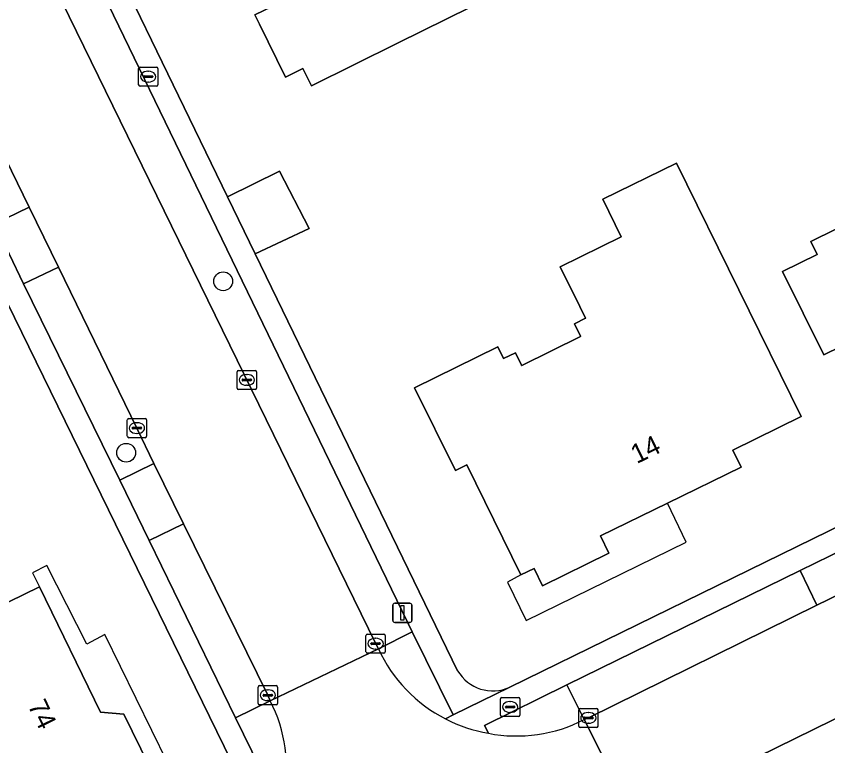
# Model space of a CAD drawing. Extents: x 160455 to 162082, y 388339 to 389736.
# Drawn here: x 160656.03 to 160698.26, y 389312.09 to 389350.07 of the extents above; entities that cross this region are included whole.
import ezdxf

# ---------------------------------------------------------------- set-up
doc = ezdxf.new("R2010")
doc.units = 0
for name, color, linetype in [('IMGEO_Boom', 7, 'Continuous'), ('IMGEO_Brandkraan', 7, 'Continuous'), ('IMGEO_Erf', 7, 'Continuous'), ('IMGEO_Groenvoorziening', 7, 'Continuous'), ('IMGEO_Kolk', 7, 'Continuous'), ('IMGEO_Lichtmast', 7, 'Continuous'), ('IMGEO_Pand', 7, 'Continuous'), ('IMGEO_Pand_nummerreeks', 7, 'Continuous'), ('IMGEO_Pand_overbouw', 7, 'Continuous'), ('IMGEO_Parkeervlak_open', 7, 'Continuous'), ('IMGEO_Rijbaan_lokaal_gesloten', 7, 'Continuous'), ('IMGEO_Voetpad_open', 7, 'Continuous')]:
    doc.layers.add(name, color=color, linetype=linetype)

msp = doc.modelspace()

# ---------------------------------------------------------------- linework, layer by layer
at = {"layer": 'IMGEO_Boom'}
for centre in [(160666.802, 389336.27), (160661.752, 389327.345)]:
    msp.add_circle(centre, 0.489, dxfattribs=at)
at = {"layer": 'IMGEO_Brandkraan'}
for p, q in [((160662.399, 389346.499), (160662.399, 389347.351)), ((160662.474, 389347.425), (160663.326, 389347.425)), ((160662.887, 389347.205), (160662.912, 389347.205)), ((160663.4, 389347.351), (160663.4, 389346.499)), ((160662.658, 389346.919), (160662.658, 389346.931)), ((160663.096, 389346.882), (160662.698, 389346.882)), ((160662.701, 389346.968), (160663.099, 389346.968)), ((160662.91, 389346.645), (160662.885, 389346.645)), ((160663.142, 389346.931), (160663.142, 389346.919)), ((160663.326, 389346.425), (160662.474, 389346.425)), ((160681.232, 389313.682), (160681.232, 389314.534)), ((160681.307, 389314.608), (160682.159, 389314.608)), ((160682.233, 389314.534), (160682.233, 389313.682)), ((160681.491, 389314.102), (160681.491, 389314.114)), ((160681.534, 389314.151), (160681.932, 389314.151)), ((160681.72, 389314.388), (160681.745, 389314.388)), ((160681.975, 389314.114), (160681.975, 389314.102)), ((160681.929, 389314.065), (160681.531, 389314.065)), ((160681.743, 389313.828), (160681.718, 389313.828)), ((160682.159, 389313.608), (160681.307, 389313.608))]:
    msp.add_line(p, q, dxfattribs=at)
for points in [[(160662.399, 389346.499), (160662.399, 389347.351)], [(160662.474, 389347.425), (160663.326, 389347.425)], [(160663.4, 389347.351), (160663.4, 389346.499)], [(160663.326, 389346.425), (160662.474, 389346.425)], [(160681.232, 389313.682), (160681.232, 389314.534)], [(160681.307, 389314.608), (160682.159, 389314.608)], [(160682.233, 389314.534), (160682.233, 389313.682)], [(160682.159, 389313.608), (160681.307, 389313.608)]]:
    msp.add_lwpolyline(points, dxfattribs=at)
for centre, radius, start, end in [((160662.476, 389347.349), 0.0765, 91.552, 178.448), ((160662.476, 389347.349), 0.0765, 91.552, 178.448), ((160663.324, 389347.349), 0.0765, 1.552, 88.448), ((160663.324, 389347.349), 0.0765, 1.552, 88.448), ((160662.698, 389346.928), 0.0403, 85.8775, 175.7526), ((160662.695, 389346.918), 0.0366, 178.938, 274.7102), ((160663.099, 389346.925), 0.043, 264.8664, 352.4533), ((160663.103, 389346.93), 0.0386, 1.7309, 96.639), ((160662.476, 389346.501), 0.0765, 181.552, 268.448), ((160662.476, 389346.501), 0.0765, 181.552, 268.448), ((160663.324, 389346.501), 0.0765, 271.552, 358.448), ((160663.324, 389346.501), 0.0765, 271.552, 358.448), ((160681.309, 389314.532), 0.0765, 91.552, 178.448), ((160681.309, 389314.532), 0.0765, 91.552, 178.448), ((160682.157, 389314.532), 0.0765, 1.552, 88.448), ((160682.157, 389314.532), 0.0765, 1.552, 88.448), ((160681.531, 389314.111), 0.0403, 85.8775, 175.7526), ((160681.528, 389314.101), 0.0366, 178.938, 274.7102), ((160681.932, 389314.108), 0.043, 264.8664, 352.4533), ((160681.936, 389314.113), 0.0386, 1.7309, 96.639), ((160681.309, 389313.684), 0.0765, 181.552, 268.448), ((160681.309, 389313.684), 0.0765, 181.552, 268.448), ((160682.157, 389313.684), 0.0765, 271.552, 358.448), ((160682.157, 389313.684), 0.0765, 271.552, 358.448)]:
    msp.add_arc(centre, radius, start, end, dxfattribs=at)
for centre, major_axis, ratio, start_param, end_param in [((160662.886, 389346.925), (-0.387, 0.002), 0.722429, 4.712389, 7.853982), ((160662.911, 389346.925), (-0.39, 0.002), 0.717154, 1.570796, 4.712389), ((160681.719, 389314.108), (-0.387, 0.002), 0.722429, 4.712389, 7.853982), ((160681.744, 389314.108), (-0.39, 0.002), 0.717154, 1.570796, 4.712389)]:
    msp.add_ellipse(centre, major_axis=major_axis, ratio=ratio, start_param=start_param, end_param=end_param, dxfattribs=at)
at = {"layer": 'IMGEO_Erf'}
for points in [[(160642.399, 389390.922), (160647.945, 389379.57), (160661.364, 389352.35), (160667.033, 389340.664), (160669.726, 389342.006), (160671.268, 389339.019), (160668.471, 389337.7), (160678.999, 389315.999)], [(160667.593, 389310.53), (160629.979, 389387.533)], [(160681.711, 389315.141), (160716.583, 389332.215)]]:
    msp.add_lwpolyline(points, dxfattribs=at)
for points in [[(160683.592, 389358.167), (160679.505, 389356.145), (160678.443, 389353.112), (160679.706, 389350.557), (160675.879, 389348.664), (160671.397, 389346.447), (160670.951, 389347.348), (160670.05, 389346.902), (160668.69, 389349.663), (160668.454, 389350.142), (160669.351, 389350.572), (160665.541, 389358.512), (160665.391, 389358.825), (160669.877, 389361.035), (160675.835, 389363.969), (160675.98, 389363.673), (160679.628, 389365.452), (160679.483, 389365.748), (160683.944, 389367.955), (160687.078, 389361.619), (160682.906, 389359.555)], [(160710.797, 389343.985), (160713.002, 389339.497), (160710.027, 389338.037), (160711.412, 389335.215), (160708.855, 389333.96), (160703.883, 389331.52), (160701.348, 389330.276), (160699.851, 389333.323), (160698.046, 389332.436), (160695.907, 389336.788), (160697.703, 389337.67), (160697.37, 389338.349), (160703.982, 389341.599), (160702.775, 389344.056), (160709.208, 389347.217)], [(160696.866, 389329.228), (160693.311, 389327.487), (160693.746, 389326.598), (160689.914, 389324.726), (160686.427, 389323.022), (160686.865, 389322.125), (160683.409, 389320.416), (160682.978, 389321.315), (160682.295, 389320.988), (160679.483, 389326.71), (160678.883, 389326.415), (160676.762, 389330.731), (160681.086, 389332.857), (160681.381, 389332.257), (160681.383, 389332.253), (160681.387, 389332.252), (160681.391, 389332.251), (160681.394, 389332.252), (160682.003, 389332.551), (160682.325, 389331.898), (160682.327, 389331.894), (160682.331, 389331.893), (160682.335, 389331.892), (160682.338, 389331.893), (160685.391, 389333.393), (160685.394, 389333.395), (160685.396, 389333.397), (160685.397, 389333.4), (160685.397, 389333.403), (160685.396, 389333.406), (160685.074, 389334.06), (160685.656, 389334.346), (160685.659, 389334.348), (160685.661, 389334.35), (160685.662, 389334.353), (160685.662, 389334.356), (160685.661, 389334.359), (160685.366, 389334.96), (160685.364, 389334.962), (160685.362, 389334.964), (160685.359, 389334.965), (160685.356, 389334.965), (160685.353, 389334.964), (160684.341, 389337.024), (160687.511, 389338.582), (160686.547, 389340.543), (160690.379, 389342.426)], [(160657.239, 389320.363), (160660.422, 389313.838), (160661.635, 389313.732), (160662.947, 389311.042), (160662.319, 389310.006), (160662.608, 389309.413), (160654.665, 389305.575), (160652.648, 389309.75), (160650.958, 389308.933), (160650.238, 389310.424), (160649.023, 389310.53), (160647.739, 389313.163), (160648.371, 389314.206), (160647.652, 389315.68)]]:
    msp.add_lwpolyline(points, close=True, dxfattribs=at)
msp.add_arc((160680.825, 389317.055), 2.109, 210.0497, 294.8385, dxfattribs=at)
at = {"layer": 'IMGEO_Groenvoorziening'}
for points in [[(160678.375, 389313.489), (160678.774, 389313.692), (160676.642, 389318.017), (160674.882, 389317.14)], [(160685.583, 389313.453), (160684.689, 389315.265), (160680.404, 389313.145), (160680.607, 389312.738)], [(160669.246, 389314.43), (160667.436, 389313.552), (160669.555, 389309.229), (160669.913, 389309.414)]]:
    msp.add_lwpolyline(points, dxfattribs=at)
for centre, radius, start, end in [((160681.872, 389320.331), 7.684, 204.5382, 242.9278), ((160662.742, 389311.013), 7.347, 347.4309, 27.718), ((160682.07, 389320.227), 7.63, 258.9434, 297.4103)]:
    msp.add_arc(centre, radius, start, end, dxfattribs=at)
at = {"layer": 'IMGEO_Kolk'}
for p, q in [((160667.53, 389330.709), (160667.53, 389331.561)), ((160667.605, 389331.635), (160668.457, 389331.635)), ((160668.018, 389331.415), (160668.043, 389331.415)), ((160668.531, 389331.561), (160668.531, 389330.709)), ((160667.789, 389331.129), (160667.789, 389331.141)), ((160668.227, 389331.092), (160667.829, 389331.092)), ((160667.832, 389331.178), (160668.23, 389331.178)), ((160668.273, 389331.141), (160668.273, 389331.129)), ((160668.457, 389330.635), (160667.605, 389330.635)), ((160668.041, 389330.855), (160668.016, 389330.855)), ((160661.814, 389328.203), (160661.814, 389329.055)), ((160661.889, 389329.129), (160662.741, 389329.129)), ((160662.302, 389328.909), (160662.327, 389328.909)), ((160662.815, 389329.055), (160662.815, 389328.203)), ((160662.073, 389328.623), (160662.073, 389328.635)), ((160662.511, 389328.586), (160662.113, 389328.586)), ((160662.116, 389328.672), (160662.514, 389328.672)), ((160662.557, 389328.635), (160662.557, 389328.623)), ((160662.741, 389328.129), (160661.889, 389328.129)), ((160662.325, 389328.349), (160662.3, 389328.349)), ((160674.307, 389317.905), (160675.159, 389317.905)), ((160674.232, 389316.979), (160674.232, 389317.831)), ((160674.72, 389317.685), (160674.745, 389317.685)), ((160675.233, 389317.831), (160675.233, 389316.979)), ((160674.491, 389317.399), (160674.491, 389317.411)), ((160674.929, 389317.362), (160674.531, 389317.362)), ((160674.534, 389317.448), (160674.932, 389317.448)), ((160674.743, 389317.125), (160674.718, 389317.125)), ((160674.975, 389317.411), (160674.975, 389317.399)), ((160675.159, 389316.905), (160674.307, 389316.905)), ((160668.623, 389314.293), (160668.623, 389315.145)), ((160668.698, 389315.219), (160669.55, 389315.219)), ((160669.111, 389314.999), (160669.136, 389314.999)), ((160669.624, 389315.145), (160669.624, 389314.293)), ((160668.882, 389314.713), (160668.882, 389314.725)), ((160669.32, 389314.676), (160668.922, 389314.676)), ((160668.925, 389314.762), (160669.323, 389314.762)), ((160669.366, 389314.725), (160669.366, 389314.713)), ((160669.55, 389314.219), (160668.698, 389314.219)), ((160669.134, 389314.439), (160669.109, 389314.439)), ((160685.302, 389313.112), (160685.302, 389313.964)), ((160685.377, 389314.038), (160686.229, 389314.038)), ((160685.79, 389313.818), (160685.815, 389313.818)), ((160686.303, 389313.964), (160686.303, 389313.112)), ((160685.561, 389313.532), (160685.561, 389313.544)), ((160685.999, 389313.495), (160685.601, 389313.495)), ((160685.604, 389313.581), (160686.002, 389313.581)), ((160685.813, 389313.258), (160685.788, 389313.258)), ((160686.045, 389313.544), (160686.045, 389313.532)), ((160686.229, 389313.038), (160685.377, 389313.038))]:
    msp.add_line(p, q, dxfattribs=at)
for points in [[(160667.53, 389330.709), (160667.53, 389331.561)], [(160667.605, 389331.635), (160668.457, 389331.635)], [(160668.531, 389331.561), (160668.531, 389330.709)], [(160668.457, 389330.635), (160667.605, 389330.635)], [(160661.814, 389328.203), (160661.814, 389329.055)], [(160661.889, 389329.129), (160662.741, 389329.129)], [(160662.815, 389329.055), (160662.815, 389328.203)], [(160662.741, 389328.129), (160661.889, 389328.129)], [(160674.307, 389317.905), (160675.159, 389317.905)], [(160674.232, 389316.979), (160674.232, 389317.831)], [(160675.233, 389317.831), (160675.233, 389316.979)], [(160675.159, 389316.905), (160674.307, 389316.905)], [(160668.623, 389314.293), (160668.623, 389315.145)], [(160668.698, 389315.219), (160669.55, 389315.219)], [(160669.624, 389315.145), (160669.624, 389314.293)], [(160669.55, 389314.219), (160668.698, 389314.219)], [(160685.302, 389313.112), (160685.302, 389313.964)], [(160685.377, 389314.038), (160686.229, 389314.038)], [(160686.303, 389313.964), (160686.303, 389313.112)], [(160686.229, 389313.038), (160685.377, 389313.038)]]:
    msp.add_lwpolyline(points, dxfattribs=at)
for centre, radius, start, end in [((160667.607, 389331.559), 0.0765, 91.552, 178.448), ((160667.607, 389331.559), 0.0765, 91.552, 178.448), ((160668.455, 389331.559), 0.0765, 1.552, 88.448), ((160668.455, 389331.559), 0.0765, 1.552, 88.448), ((160667.829, 389331.138), 0.0403, 85.8775, 175.7526), ((160667.826, 389331.128), 0.0366, 178.938, 274.7102), ((160668.23, 389331.135), 0.043, 264.8664, 352.4533), ((160668.234, 389331.14), 0.0386, 1.7309, 96.639), ((160667.607, 389330.711), 0.0765, 181.552, 268.448), ((160667.607, 389330.711), 0.0765, 181.552, 268.448), ((160668.455, 389330.711), 0.0765, 271.552, 358.448), ((160668.455, 389330.711), 0.0765, 271.552, 358.448), ((160661.891, 389329.053), 0.0765, 91.552, 178.448), ((160661.891, 389329.053), 0.0765, 91.552, 178.448), ((160662.739, 389329.053), 0.0765, 1.552, 88.448), ((160662.739, 389329.053), 0.0765, 1.552, 88.448), ((160662.113, 389328.632), 0.0403, 85.8775, 175.7526), ((160662.11, 389328.622), 0.0366, 178.938, 274.7102), ((160662.514, 389328.629), 0.043, 264.8664, 352.4533), ((160662.518, 389328.634), 0.0386, 1.7309, 96.639), ((160661.891, 389328.205), 0.0765, 181.552, 268.448), ((160661.891, 389328.205), 0.0765, 181.552, 268.448), ((160662.739, 389328.205), 0.0765, 271.552, 358.448), ((160662.739, 389328.205), 0.0765, 271.552, 358.448), ((160674.309, 389317.829), 0.0765, 91.552, 178.448), ((160674.309, 389317.829), 0.0765, 91.552, 178.448), ((160675.157, 389317.829), 0.0765, 1.552, 88.448), ((160675.157, 389317.829), 0.0765, 1.552, 88.448), ((160674.531, 389317.408), 0.0403, 85.8775, 175.7526), ((160674.528, 389317.398), 0.0366, 178.938, 274.7102), ((160674.932, 389317.405), 0.043, 264.8664, 352.4533), ((160674.936, 389317.41), 0.0386, 1.7309, 96.639), ((160674.309, 389316.981), 0.0765, 181.552, 268.448), ((160674.309, 389316.981), 0.0765, 181.552, 268.448), ((160675.157, 389316.981), 0.0765, 271.552, 358.448), ((160675.157, 389316.981), 0.0765, 271.552, 358.448), ((160668.7, 389315.143), 0.0765, 91.552, 178.448), ((160668.7, 389315.143), 0.0765, 91.552, 178.448), ((160669.548, 389315.143), 0.0765, 1.552, 88.448), ((160669.548, 389315.143), 0.0765, 1.552, 88.448), ((160668.922, 389314.722), 0.0403, 85.8775, 175.7526), ((160668.919, 389314.712), 0.0366, 178.938, 274.7102), ((160669.323, 389314.719), 0.043, 264.8664, 352.4533), ((160669.327, 389314.724), 0.0386, 1.7309, 96.639), ((160668.7, 389314.295), 0.0765, 181.552, 268.448), ((160668.7, 389314.295), 0.0765, 181.552, 268.448), ((160669.548, 389314.295), 0.0765, 271.552, 358.448), ((160669.548, 389314.295), 0.0765, 271.552, 358.448), ((160685.379, 389313.962), 0.0765, 91.552, 178.448), ((160685.379, 389313.962), 0.0765, 91.552, 178.448), ((160686.227, 389313.962), 0.0765, 1.552, 88.448), ((160686.227, 389313.962), 0.0765, 1.552, 88.448), ((160685.601, 389313.541), 0.0403, 85.8775, 175.7526), ((160685.598, 389313.531), 0.0366, 178.938, 274.7102), ((160686.002, 389313.538), 0.043, 264.8664, 352.4533), ((160686.006, 389313.543), 0.0386, 1.7309, 96.639), ((160685.379, 389313.114), 0.0765, 181.552, 268.448), ((160685.379, 389313.114), 0.0765, 181.552, 268.448), ((160686.227, 389313.114), 0.0765, 271.552, 358.448), ((160686.227, 389313.114), 0.0765, 271.552, 358.448)]:
    msp.add_arc(centre, radius, start, end, dxfattribs=at)
for centre, major_axis, ratio, start_param, end_param in [((160668.017, 389331.135), (-0.387, 0.002), 0.722429, 4.712389, 7.853982), ((160668.042, 389331.135), (-0.39, 0.002), 0.717154, 1.570796, 4.712389), ((160662.301, 389328.629), (-0.387, 0.002), 0.722429, 4.712389, 7.853982), ((160662.326, 389328.629), (-0.39, 0.002), 0.717154, 1.570796, 4.712389), ((160674.719, 389317.405), (-0.387, 0.002), 0.722429, 4.712389, 7.853982), ((160674.744, 389317.405), (-0.39, 0.002), 0.717154, 1.570796, 4.712389), ((160669.11, 389314.719), (-0.387, 0.002), 0.722429, 4.712389, 7.853982), ((160669.135, 389314.719), (-0.39, 0.002), 0.717154, 1.570796, 4.712389), ((160685.789, 389313.538), (-0.387, 0.002), 0.722429, 4.712389, 7.853982), ((160685.814, 389313.538), (-0.39, 0.002), 0.717154, 1.570796, 4.712389)]:
    msp.add_ellipse(centre, major_axis=major_axis, ratio=ratio, start_param=start_param, end_param=end_param, dxfattribs=at)
at = {"layer": 'IMGEO_Lichtmast'}
for p, q in [((160675.627, 389318.612), (160675.627, 389319.412)), ((160675.627, 389319.412), (160675.627, 389318.612)), ((160675.727, 389319.512), (160676.517, 389319.512)), ((160676.517, 389319.512), (160675.727, 389319.512)), ((160676.617, 389319.412), (160676.617, 389318.612)), ((160676.617, 389318.612), (160676.617, 389319.412)), ((160676.517, 389318.512), (160675.727, 389318.512)), ((160675.727, 389318.512), (160676.517, 389318.512))]:
    msp.add_line(p, q, dxfattribs=at)
msp.add_lwpolyline([(160676.047, 389319.387), (160676.197, 389319.387), (160676.197, 389318.637), (160676.047, 389318.637), (160676.047, 389319.387)], dxfattribs=at)
for centre, start, end in [((160675.727, 389319.412), 90, 180), ((160675.727, 389319.412), 90, 180), ((160676.517, 389319.412), 0, 90), ((160676.517, 389319.412), 360, 90), ((160675.727, 389318.612), 180, 270), ((160675.727, 389318.612), 180, 270), ((160676.517, 389318.612), 270, 0), ((160676.517, 389318.612), 270, 0)]:
    msp.add_arc(centre, 0.1, start, end, dxfattribs=at)
at = {"layer": 'IMGEO_Pand'}
for points in [[(160665.541, 389358.512), (160669.351, 389350.572), (160668.454, 389350.142), (160668.69, 389349.663), (160670.05, 389346.902), (160670.951, 389347.348), (160671.397, 389346.447), (160675.879, 389348.664), (160679.706, 389350.557), (160678.443, 389353.112), (160679.505, 389356.145), (160683.592, 389358.167), (160682.906, 389359.555), (160687.078, 389361.619), (160683.944, 389367.955), (160679.483, 389365.748), (160679.628, 389365.452), (160675.98, 389363.673), (160675.835, 389363.969), (160669.877, 389361.035), (160665.391, 389358.825)], [(160703.883, 389331.52), (160708.855, 389333.96), (160711.412, 389335.215), (160710.027, 389338.037), (160713.002, 389339.497), (160710.797, 389343.985), (160709.208, 389347.217), (160702.775, 389344.056), (160703.982, 389341.599), (160697.37, 389338.349), (160697.703, 389337.67), (160695.907, 389336.788), (160698.046, 389332.436), (160699.851, 389333.323), (160701.348, 389330.276)], [(160685.353, 389334.964), (160685.356, 389334.965), (160685.359, 389334.965), (160685.362, 389334.964), (160685.364, 389334.962), (160685.366, 389334.96), (160685.661, 389334.359), (160685.662, 389334.356), (160685.662, 389334.353), (160685.661, 389334.35), (160685.659, 389334.348), (160685.656, 389334.346), (160685.074, 389334.06), (160685.396, 389333.406), (160685.397, 389333.403), (160685.397, 389333.4), (160685.396, 389333.397), (160685.394, 389333.395), (160685.391, 389333.393), (160682.338, 389331.893), (160682.335, 389331.892), (160682.331, 389331.893), (160682.327, 389331.894), (160682.325, 389331.898), (160682.003, 389332.551), (160681.394, 389332.252), (160681.391, 389332.251), (160681.387, 389332.252), (160681.383, 389332.253), (160681.381, 389332.257), (160681.086, 389332.857), (160676.762, 389330.731), (160678.883, 389326.415), (160679.483, 389326.71), (160682.295, 389320.988), (160682.978, 389321.315), (160683.409, 389320.416), (160686.865, 389322.125), (160686.427, 389323.022), (160689.914, 389324.726), (160693.746, 389326.598), (160693.311, 389327.487), (160696.866, 389329.228), (160690.379, 389342.426), (160686.547, 389340.543), (160687.511, 389338.582), (160684.341, 389337.024)], [(160667.033, 389340.664), (160668.471, 389337.7), (160671.268, 389339.019), (160669.726, 389342.006)], [(160657.239, 389320.363), (160647.652, 389315.68), (160648.371, 389314.206), (160647.739, 389313.163), (160649.023, 389310.53), (160650.238, 389310.424), (160650.958, 389308.933), (160652.648, 389309.75), (160654.665, 389305.575), (160662.608, 389309.413), (160662.319, 389310.006), (160662.947, 389311.042), (160661.635, 389313.732), (160660.422, 389313.838)]]:
    msp.add_lwpolyline(points, close=True, dxfattribs=at)
at = {"layer": 'IMGEO_Pand_overbouw'}
for points in [[(160682.295, 389320.988), (160681.6, 389320.599), (160682.562, 389318.619), (160690.888, 389322.698), (160689.914, 389324.726), (160686.427, 389323.022), (160686.865, 389322.125), (160683.409, 389320.416), (160682.978, 389321.315)], [(160657.239, 389320.363), (160660.422, 389313.838), (160661.635, 389313.732), (160662.947, 389311.042), (160662.319, 389310.006), (160662.608, 389309.413), (160662.988, 389308.638), (160664.714, 389309.557), (160660.637, 389317.882), (160659.7, 389317.383), (160657.626, 389321.481), (160656.875, 389321.101)]]:
    msp.add_lwpolyline(points, close=True, dxfattribs=at)
at = {"layer": 'IMGEO_Parkeervlak_open'}
for points in [[(160654.902, 389339.263), (160656.704, 389340.132), (160651.464, 389350.869), (160650.689, 389352.477), (160648.879, 389351.602)], [(160658.413, 389350.846), (160674.735, 389317.405), (160674.882, 389317.14), (160676.642, 389318.017), (160660.302, 389351.798)], [(160658.225, 389337.004), (160656.414, 389336.144), (160661.422, 389325.921), (160663.198, 389326.786), (160662.314, 389328.628)], [(160664.737, 389323.652), (160662.946, 389322.781), (160667.436, 389313.552), (160669.246, 389314.43), (160669.123, 389314.72)], [(160696.829, 389321.208), (160684.689, 389315.265), (160685.583, 389313.453), (160685.803, 389313.539), (160697.696, 389319.416)]]:
    msp.add_lwpolyline(points, close=True, dxfattribs=at)
msp.add_lwpolyline([(160719.867, 389323.864), (160704.398, 389316.312), (160688.721, 389308.622), (160688.172, 389308.335), (160689.045, 389306.539), (160709.836, 389316.725), (160737.049, 389330.036), (160735.351, 389333.479), (160733.178, 389331.902), (160732.371, 389331.321)], dxfattribs=at)
at = {"layer": 'IMGEO_Rijbaan_lokaal_gesloten'}
for points in [[(160632.811, 389389.266), (160633.225, 389388.183), (160634.247, 389386.086), (160635.307, 389383.958), (160636.546, 389381.471), (160636.853, 389380.803), (160642.628, 389368.942), (160643.584, 389367.029), (160644.159, 389365.813), (160649.173, 389355.588), (160650.689, 389352.477), (160651.464, 389350.869), (160656.704, 389340.132), (160658.225, 389337.004), (160662.314, 389328.628), (160663.198, 389326.786), (160664.737, 389323.652), (160669.123, 389314.72), (160669.246, 389314.43), (160674.882, 389317.14), (160674.735, 389317.405), (160658.413, 389350.846)], [(160717.965, 389329.319), (160717.802, 389329.234), (160714.827, 389327.794), (160701.634, 389321.329), (160700.828, 389320.945), (160697.696, 389319.416), (160685.803, 389313.539), (160685.583, 389313.453), (160688.172, 389308.335), (160688.721, 389308.622), (160704.398, 389316.312), (160719.867, 389323.864)], [(160674.882, 389317.14), (160669.246, 389314.43)], [(160688.172, 389308.335), (160685.583, 389313.453)]]:
    msp.add_lwpolyline(points, dxfattribs=at)
for centre, radius, start, end in [((160681.872, 389320.331), 7.684, 204.5382, 242.9278), ((160662.742, 389311.013), 7.347, 347.4309, 27.718), ((160681.875, 389320.198), 7.566, 242.4509, 260.3561), ((160682.07, 389320.227), 7.63, 258.9434, 297.4103)]:
    msp.add_arc(centre, radius, start, end, dxfattribs=at)
at = {"layer": 'IMGEO_Voetpad_open'}
for points in [[(160652.549, 389409.412), (160650.329, 389409.751), (160646.001, 389401.813), (160644.245, 389402.784), (160643.67, 389401.716), (160645.418, 389400.751), (160640.891, 389392.439), (160639.069, 389392.434), (160639.039, 389391.215), (160640.909, 389391.227), (160645.631, 389381.487), (160647.186, 389378.363), (160649.314, 389374.057), (160650.833, 389370.92), (160658.744, 389354.945), (160660.302, 389351.798), (160676.642, 389318.017), (160678.774, 389313.692), (160681.711, 389315.141)], [(160668.471, 389337.7), (160667.033, 389340.664), (160661.364, 389352.35), (160647.945, 389379.57), (160642.399, 389390.922)], [(160666.702, 389307.827), (160669.555, 389309.229), (160667.436, 389313.552), (160662.946, 389322.781), (160661.422, 389325.921), (160656.414, 389336.144), (160654.902, 389339.263), (160648.879, 389351.602), (160647.344, 389354.721), (160642.379, 389364.943), (160640.839, 389368.075), (160635.069, 389379.93), (160633.521, 389383.06), (160632.482, 389385.205), (160630.892, 389388.557)], [(160629.979, 389387.533), (160667.593, 389310.53)], [(160678.999, 389315.999), (160668.471, 389337.7)], [(160716.583, 389332.215), (160681.711, 389315.141), (160678.774, 389313.692), (160678.375, 389313.489)], [(160680.607, 389312.738), (160680.404, 389313.145), (160684.689, 389315.265), (160696.829, 389321.208), (160699.946, 389322.745), (160713.943, 389329.582), (160717.073, 389331.099)]]:
    msp.add_lwpolyline(points, dxfattribs=at)
for points in [[(160654.902, 389339.263), (160656.414, 389336.144), (160658.225, 389337.004), (160656.704, 389340.132)], [(160664.737, 389323.652), (160663.198, 389326.786), (160661.422, 389325.921), (160662.946, 389322.781)], [(160699.946, 389322.745), (160696.829, 389321.208), (160697.696, 389319.416), (160700.828, 389320.945)]]:
    msp.add_lwpolyline(points, close=True, dxfattribs=at)
for centre, radius, start, end in [((160680.825, 389317.055), 2.109, 210.0497, 294.8385), ((160681.875, 389320.198), 7.566, 242.4509, 260.3561)]:
    msp.add_arc(centre, radius, start, end, dxfattribs=at)

# ---------------------------------------------------------------- texts
at = {"layer": 'IMGEO_Pand_nummerreeks'}
for s, rotation, p in [('14', 26.0409, (160688.319, 389326.751)), ('74', 296.1196, (160656.615, 389314.186))]:
    msp.add_text(s, height=1, rotation=rotation, dxfattribs=at).set_placement(p)

doc.saveas('drawing.dxf')
